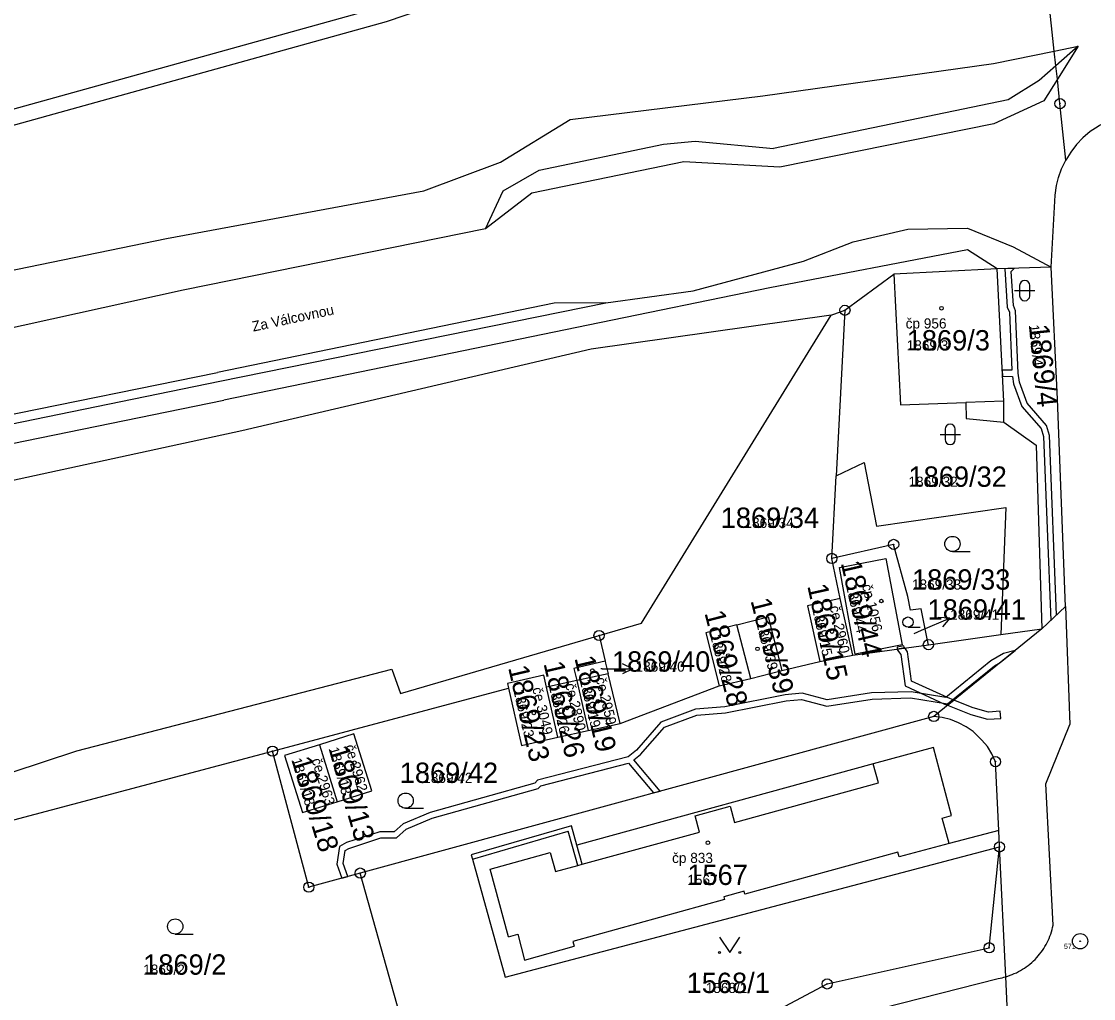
# Model space of a CAD drawing. Extents: x -763628 to -761565, y -976033 to -973833.
# Drawn here: x -763497.3 to -763391.9, y -975413.9 to -975317.9 of the extents above; entities that cross this region are included whole.
import ezdxf

# ---------------------------------------------------------------- set-up
doc = ezdxf.new("R2010")
doc.units = 0
for name, color, linetype in [('KN_cisla parcel 1000', 7, 'Continuous'), ('KN_cisla parcel 500', 7, 'Continuous'), ('KN_cisla parcel znacky', 7, 'Continuous'), ('KN_cisla popisna 500', 7, 'Continuous'), ('KN_hranice parcel', 7, 'Continuous'), ('KN_popisy', 7, 'Continuous'), ('KN_vecna bremena', 7, 'Continuous'), ('KN_vnitrni kresba parcel', 7, 'Continuous'), ('KN_znacky bodu BP', 7, 'Continuous'), ('KN_znacky budov', 7, 'Continuous'), ('KN_znacky kultur', 7, 'Continuous')]:
    doc.layers.add(name, color=color, linetype=linetype)

msp = doc.modelspace()

# ---------------------------------------------------------------- linework, layer by layer
at = {"layer": 'KN_cisla parcel znacky'}
for p, q in [((-763408.78, -975377.71), (-763406.02, -975376.54)), ((-763406.02, -975376.54), (-763407.14, -975376.47)), ((-763406.02, -975376.54), (-763406.74, -975377.39)), ((-763409.51, -975378.03), (-763408.78, -975377.71)), ((-763440.18, -975381.52), (-763440.31, -975381.52)), ((-763440.18, -975381.52), (-763437.18, -975381.52)), ((-763437.18, -975381.52), (-763438.18, -975381.02)), ((-763437.18, -975381.52), (-763438.18, -975382.02))]:
    msp.add_line(p, q, dxfattribs=at)
at = {"layer": 'KN_hranice parcel'}
for p, q in [((-763395.74, -975320.8), (-763406.54, -975221.39)), ((-763396.04, -975342.04), (-763395.64, -975334.94)), ((-763416.32, -975346.27), (-763411.52, -975342.72)), ((-763401.35, -975342.2), (-763411.52, -975342.72)), ((-763396.04, -975342.04), (-763401.35, -975342.2)), ((-763417.68, -975346.76), (-763416.32, -975346.27)), ((-763416.32, -975346.27), (-763417.17, -975362.55)), ((-763417.6, -975370.66), (-763417.17, -975362.55)), ((-763416.8, -975374.61), (-763417.6, -975370.66)), ((-763415.54, -975380.18), (-763416.8, -975374.61)), ((-763425.57, -975382.45), (-763426.93, -975377.18)), ((-763396.96, -975377.59), (-763407.59, -975386.19)), ((-763401, -975378.15), (-763396.96, -975377.59)), ((-763440.49, -975378.23), (-763439.89, -975380.76)), ((-763408.12, -975379.14), (-763401, -975378.15)), ((-763415.54, -975380.18), (-763408.12, -975379.14)), ((-763422.51, -975381.69), (-763418.79, -975380.8)), ((-763418.79, -975380.8), (-763415.54, -975380.18)), ((-763425.57, -975382.45), (-763422.51, -975381.69)), ((-763442.69, -975382.67), (-763445.66, -975383.33)), ((-763439.59, -975382.01), (-763442.69, -975382.67)), ((-763442.69, -975382.67), (-763441.55, -975387.57)), ((-763438.43, -975386.9), (-763439.59, -975382.01)), ((-763428.67, -975383.2), (-763425.57, -975382.45)), ((-763472.59, -975389.6), (-763449.38, -975383.43)), ((-763444.53, -975388.23), (-763445.66, -975383.33)), ((-763438.43, -975386.9), (-763428.67, -975383.2)), ((-763407.59, -975386.19), (-763463.96, -975401.59)), ((-763441.55, -975387.57), (-763438.43, -975386.9)), ((-763444.53, -975388.23), (-763441.55, -975387.57)), ((-763467.98, -975388.97), (-763466.22, -975394.58)), ((-763507.91, -975398.99), (-763472.59, -975389.6)), ((-763401.2, -975397.39), (-763401.52, -975390.64)), ((-763401.12, -975399.02), (-763401.2, -975397.39)), ((-763457.51, -975424.6), (-763463.96, -975401.59))]:
    msp.add_line(p, q, dxfattribs=at)
for points in [[(-763618.69, -975360.14), (-763615.16, -975360.18), (-763588.97, -975359.18), (-763555.83, -975353.79), (-763525.87, -975348.03), (-763483.01, -975339.2), (-763457.72, -975334.54), (-763450.17, -975331.7), (-763443.34, -975327.53), (-763424.39, -975325.19), (-763401.73, -975322.02), (-763395.74, -975320.8)], [(-763394.62, -975331.51), (-763395.18, -975325.96), (-763395.44, -975323.56), (-763395.58, -975322.23), (-763395.74, -975320.8)], [(-763387.77, -975327), (-763388.69, -975327.13), (-763389.59, -975327.36), (-763390.47, -975327.69), (-763391.3, -975328.11), (-763391.43, -975328.19), (-763392.21, -975328.71), (-763392.92, -975329.31), (-763393.56, -975329.98), (-763394.13, -975330.72), (-763394.62, -975331.51)], [(-763395.64, -975334.94), (-763395.52, -975334.02), (-763395.33, -975333.23), (-763395.02, -975332.35), (-763394.62, -975331.51)], [(-763411.52, -975342.72), (-763410.86, -975355.58), (-763404.45, -975355.34), (-763404.39, -975356.92), (-763400.7, -975357.28)], [(-763400.7, -975357.28), (-763400.71, -975355.2), (-763401.35, -975342.2)], [(-763396.96, -975377.59), (-763394.65, -975375.4), (-763395.42, -975355.01), (-763396.04, -975342.04)], [(-763417.68, -975346.76), (-763441.28, -975350.1), (-763475.61, -975358.13), (-763519.86, -975367.71), (-763550.99, -975377.5), (-763566.94, -975381.22)], [(-763440.49, -975378.23), (-763436.31, -975377.01), (-763417.68, -975346.76)], [(-763400.7, -975357.28), (-763397.51, -975359.53), (-763396.96, -975377.59)], [(-763417.17, -975362.55), (-763414.42, -975361.24), (-763413.23, -975367.48), (-763400.51, -975365.66), (-763401, -975378.15)], [(-763408.12, -975379.14), (-763408.23, -975378.58), (-763408.82, -975375.61), (-763409.86, -975375.75), (-763410.14, -975374.42), (-763411.53, -975369.28), (-763417.6, -975370.66)], [(-763415.31, -975380.07), (-763416.87, -975371.54), (-763412.29, -975370.66), (-763410.7, -975379.15), (-763415.31, -975380.07)], [(-763416.8, -975374.61), (-763419.99, -975375.33), (-763418.79, -975380.8)], [(-763426.93, -975377.18), (-763423.86, -975376.39), (-763422.51, -975381.69)], [(-763426.93, -975377.18), (-763430, -975377.96), (-763428.67, -975383.2)], [(-763565.49, -975410.52), (-763507.94, -975394.88), (-763491.82, -975389.59), (-763460.85, -975381.54), (-763460.01, -975383.94), (-763440.49, -975378.23)], [(-763439.89, -975380.76), (-763442.98, -975381.47), (-763442.69, -975382.67)], [(-763439.89, -975380.76), (-763439.84, -975380.96), (-763439.59, -975382.01)], [(-763445.66, -975383.33), (-763445.93, -975382.14), (-763449.49, -975382.96), (-763449.38, -975383.43)], [(-763449.38, -975383.43), (-763448.1, -975389.04), (-763444.53, -975388.23)], [(-763401.52, -975390.64), (-763401.88, -975389.88), (-763402.32, -975389.16), (-763402.85, -975388.51), (-763403.45, -975387.92), (-763403.72, -975387.69), (-763404.41, -975387.21), (-763405.15, -975386.82), (-763405.94, -975386.51), (-763406.76, -975386.3), (-763407.59, -975386.19)], [(-763466.22, -975394.58), (-763462.82, -975393.51), (-763464.58, -975387.9), (-763467.98, -975388.97)], [(-763467.98, -975388.97), (-763471.4, -975390.04), (-763469.64, -975395.65), (-763466.22, -975394.58)], [(-763401.2, -975397.39), (-763406.07, -975398.68), (-763406.75, -975396.19), (-763405.83, -975395.94), (-763407.61, -975389.23), (-763413.54, -975390.86), (-763442.68, -975398.86), (-763443.21, -975396.93), (-763453.05, -975399.79), (-763452.93, -975400.22), (-763449.72, -975411.82), (-763401.12, -975399.02)], [(-763463.96, -975401.59), (-763469.02, -975402.98), (-763472.59, -975389.6)], [(-763457.51, -975424.6), (-763438.21, -975419.22), (-763422.68, -975414.94), (-763418.07, -975412.49), (-763402.15, -975408.93), (-763401.12, -975399.02)], [(-763400.35, -975415.36), (-763400.52, -975411.78), (-763401.12, -975399.02)]]:
    msp.add_lwpolyline(points, dxfattribs=at)
at = {"layer": 'KN_vecna bremena'}
msp.add_lwpolyline([(-763461.82, -975316.45), (-763506.44, -975328.83), (-763532.18, -975332.94), (-763561.08, -975337.47), (-763572.23, -975339.27), (-763580.74, -975340.36), (-763599.64, -975340.67), (-763603.91, -975339.63), (-763612.85, -975340.54), (-763614.87, -975340.41), (-763615.16, -975341.9), (-763612.83, -975342.04), (-763604.01, -975341.15), (-763599.8, -975342.17), (-763580.64, -975341.86), (-763572.01, -975340.75), (-763560.84, -975338.95), (-763531.94, -975334.42), (-763506.12, -975330.29), (-763461.38, -975317.89), (-763452, -975314.67)], dxfattribs=at)
for points in [[(-763400.59, -975342.18), (-763400.36, -975345.95), (-763400.15, -975346.45), (-763399.9, -975352.16), (-763400.86, -975352.15), (-763400.83, -975352.75), (-763399.85, -975352.77), (-763399.75, -975353.49), (-763398.92, -975355.73), (-763397.04, -975357.88), (-763396.8, -975358.69), (-763396.09, -975376.77), (-763395.51, -975376.22), (-763396.2, -975358.59), (-763396.5, -975357.58), (-763398.4, -975355.41), (-763399.17, -975353.35), (-763399.29, -975352.44), (-763399.55, -975346.31), (-763399.76, -975345.81), (-763399.97, -975342.46), (-763399.7, -975342.15)], [(-763437.64, -975390.16), (-763446.53, -975392.47), (-763446.79, -975392.74), (-763457.08, -975395.63), (-763459.76, -975396.76), (-763460.63, -975397.53), (-763462.05, -975397.53), (-763465.33, -975398.6), (-763465.99, -975398.99), (-763466.26, -975400.71), (-763465.78, -975402.09), (-763465.2, -975401.93), (-763465.64, -975400.65), (-763465.45, -975399.37), (-763465.09, -975399.16), (-763461.95, -975398.13), (-763460.41, -975398.13), (-763459.44, -975397.28), (-763456.88, -975396.19), (-763446.47, -975393.28), (-763446.21, -975393.01), (-763437.61, -975390.77), (-763435.13, -975393.71), (-763434.49, -975393.54), (-763437.07, -975390.47), (-763436.4, -975389.95), (-763434.06, -975387.25), (-763430.87, -975386.07), (-763428.05, -975385.85), (-763422.1, -975384.67), (-763420.58, -975384.52), (-763418.11, -975385.19), (-763413.64, -975384.48), (-763409.86, -975384.37), (-763406.23, -975384.96), (-763401.63, -975381.23), (-763401.05, -975380.9), (-763399.58, -975379.71), (-763400.72, -975380.02), (-763401.97, -975380.73), (-763406.39, -975384.32), (-763409.82, -975383.77), (-763413.7, -975383.88), (-763418.07, -975384.57), (-763420.52, -975383.92), (-763422.18, -975384.07), (-763428.13, -975385.25), (-763431.01, -975385.47), (-763434.42, -975386.75), (-763436.82, -975389.51)], [(-763411.17, -975379.57), (-763410.43, -975379.46), (-763410.49, -975379.39), (-763410.52, -975379.25), (-763411.2, -975379.39)], [(-763406.23, -975385.09), (-763405.61, -975384.59), (-763406.24, -975384.34), (-763409.77, -975382.72), (-763410.16, -975379.83), (-763410.43, -975379.46), (-763411.17, -975379.57), (-763411.15, -975379.69), (-763410.82, -975380.11), (-763410.41, -975383.2), (-763406.52, -975384.98)], [(-763405.61, -975384.59), (-763406.23, -975385.09), (-763403.95, -975386), (-763402.29, -975386.46), (-763401.01, -975386.39), (-763401.05, -975385.69), (-763402.21, -975385.76), (-763403.73, -975385.34)]]:
    msp.add_lwpolyline(points, close=True, dxfattribs=at)
at = {"layer": 'KN_vnitrni kresba parcel'}
for p, q in [((-763395.74, -975320.8), (-763393.41, -975320.32)), ((-763393.41, -975320.32), (-763395.58, -975322.23)), ((-763393.41, -975320.32), (-763395.44, -975323.56)), ((-763395.58, -975322.23), (-763397.23, -975323.67)), ((-763397.23, -975323.67), (-763400.26, -975325.58)), ((-763395.44, -975323.56), (-763396.77, -975325.69)), ((-763400.26, -975325.58), (-763423.33, -975330.36)), ((-763396.77, -975325.69), (-763401.67, -975327.93)), ((-763401.67, -975327.93), (-763422.71, -975332.21)), ((-763446.38, -975332.49), (-763434.16, -975329.95)), ((-763434.16, -975329.95), (-763431.03, -975329.66)), ((-763431.03, -975329.66), (-763423.33, -975330.36)), ((-763432.14, -975331.67), (-763447.11, -975334.77)), ((-763422.71, -975332.21), (-763432.14, -975331.67)), ((-763449.93, -975334.54), (-763446.38, -975332.49)), ((-763451.66, -975338.27), (-763449.93, -975334.54)), ((-763447.11, -975334.77), (-763451.66, -975338.27)), ((-763451.66, -975338.27), (-763481.38, -975344.3)), ((-763415.52, -975339.55), (-763410.13, -975338.31)), ((-763410.13, -975338.31), (-763404.26, -975338.2)), ((-763404.26, -975338.2), (-763399.79, -975340.04)), ((-763420.39, -975341.45), (-763415.52, -975339.55)), ((-763404.28, -975340.33), (-763423.69, -975344.05)), ((-763401.35, -975342.2), (-763404.28, -975340.33)), ((-763399.79, -975340.04), (-763396.04, -975342.04)), ((-763431.25, -975344.36), (-763420.39, -975341.45)), ((-763481.38, -975344.3), (-763524.05, -975353.67)), ((-763423.69, -975344.05), (-763441.55, -975347.73)), ((-763439.81, -975345.55), (-763431.25, -975344.36)), ((-763444.91, -975345.57), (-763478.01, -975352.37)), ((-763477.75, -975353.25), (-763439.81, -975345.55)), ((-763439.81, -975345.55), (-763444.91, -975345.57)), ((-763441.55, -975347.73), (-763477.37, -975355.12)), ((-763521.91, -975361.31), (-763478.01, -975352.37)), ((-763521.6, -975362.23), (-763477.75, -975353.25)), ((-763520.97, -975364.01), (-763477.37, -975355.12)), ((-763400.71, -975355.2), (-763404.45, -975355.34)), ((-763394.65, -975375.4), (-763394.2, -975386.98)), ((-763396.56, -975392.81), (-763394.2, -975386.98)), ((-763413.02, -975392.72), (-763413.54, -975390.86)), ((-763427.17, -975396.62), (-763413.02, -975392.72)), ((-763395.86, -975406.71), (-763396.56, -975392.81)), ((-763431.04, -975395.96), (-763427.61, -975395.02)), ((-763427.61, -975395.02), (-763427.17, -975396.62)), ((-763430.6, -975397.56), (-763431.04, -975395.96)), ((-763452.93, -975400.22), (-763443.51, -975397.48)), ((-763443.1, -975398.98), (-763443.51, -975397.48)), ((-763442.16, -975400.73), (-763430.6, -975397.56)), ((-763406.07, -975398.68), (-763411, -975400)), ((-763451.2, -975401.2), (-763445.28, -975399.58)), ((-763445.28, -975399.58), (-763444.77, -975401.45)), ((-763442.59, -975400.85), (-763443.1, -975398.98)), ((-763442.16, -975400.73), (-763442.68, -975398.86)), ((-763411.13, -975399.53), (-763426.15, -975403.65)), ((-763411, -975400), (-763411.13, -975399.53)), ((-763444.77, -975401.45), (-763442.59, -975400.85)), ((-763442.59, -975400.85), (-763442.16, -975400.73)), ((-763449.38, -975407.85), (-763451.2, -975401.2)), ((-763426.22, -975403.38), (-763428.23, -975403.93)), ((-763428.23, -975403.93), (-763428.16, -975404.2)), ((-763426.15, -975403.65), (-763426.22, -975403.38)), ((-763428.16, -975404.2), (-763443.07, -975408.3)), ((-763449.38, -975407.85), (-763448.48, -975407.61)), ((-763448.48, -975407.61), (-763447.82, -975410.14)), ((-763447.82, -975410.14), (-763442.94, -975408.77)), ((-763443.07, -975408.3), (-763442.94, -975408.77)), ((-763457.09, -975426.1), (-763401.25, -975411.95))]:
    msp.add_line(p, q, dxfattribs=at)
for points in [[(-763400.52, -975411.78), (-763400.3, -975411.71), (-763400.09, -975411.64), (-763399.88, -975411.56), (-763399.67, -975411.47), (-763399.46, -975411.38), (-763399.26, -975411.28), (-763399.06, -975411.17), (-763398.87, -975411.05), (-763398.68, -975410.93), (-763398.49, -975410.8), (-763398.31, -975410.67), (-763398.13, -975410.53), (-763397.96, -975410.38), (-763397.79, -975410.23), (-763397.63, -975410.07), (-763397.47, -975409.9), (-763397.32, -975409.73), (-763397.18, -975409.56), (-763397.04, -975409.38), (-763396.91, -975409.2), (-763396.78, -975409.01), (-763396.66, -975408.82), (-763396.55, -975408.62), (-763396.45, -975408.42), (-763396.35, -975408.22), (-763396.26, -975408.01), (-763396.17, -975407.8), (-763396.09, -975407.58), (-763396.02, -975407.37), (-763395.96, -975407.15), (-763395.91, -975406.93), (-763395.86, -975406.71)], [(-763401.25, -975411.95), (-763401.07, -975411.92), (-763400.88, -975411.88), (-763400.7, -975411.83), (-763400.52, -975411.78)]]:
    msp.add_lwpolyline(points, dxfattribs=at)
at = {"layer": 'KN_znacky bodu BP'}
for centre, radius in [((-763395.18, -975325.96), 0.5), ((-763395.18, -975325.96), 0.0303), ((-763416.32, -975346.27), 0.5), ((-763416.32, -975346.27), 0.0303), ((-763411.53, -975369.28), 0.5), ((-763411.53, -975369.28), 0.0303), ((-763417.6, -975370.66), 0.5), ((-763417.6, -975370.66), 0.0303), ((-763440.49, -975378.23), 0.5), ((-763440.49, -975378.23), 0.0303), ((-763408.12, -975379.14), 0.5), ((-763408.12, -975379.14), 0.0303), ((-763407.59, -975386.19), 0.5), ((-763407.59, -975386.19), 0.0303), ((-763472.59, -975389.6), 0.5), ((-763472.59, -975389.6), 0.0303), ((-763401.52, -975390.64), 0.5), ((-763401.52, -975390.64), 0.0303), ((-763401.12, -975399.02), 0.5), ((-763401.12, -975399.02), 0.0303), ((-763463.96, -975401.59), 0.5), ((-763463.96, -975401.59), 0.0303), ((-763469.02, -975402.98), 0.5), ((-763469.02, -975402.98), 0.0303), ((-763393.2, -975408.29), 0.75), ((-763393.2, -975408.29), 0.03), ((-763402.15, -975408.93), 0.5), ((-763402.15, -975408.93), 0.0303), ((-763418.07, -975412.49), 0.5), ((-763418.07, -975412.49), 0.0303)]:
    msp.add_circle(centre, radius, dxfattribs=at)
at = {"layer": 'KN_znacky budov'}
for centre in [(-763406.83, -975346.07), (-763412.74, -975374.85), (-763417.59, -975377.85), (-763424.91, -975379.55), (-763427.79, -975380.2), (-763441.15, -975381.68), (-763440.61, -975384.71), (-763446.9, -975385.85), (-763443.64, -975385.36), (-763464.53, -975390.73), (-763468.18, -975391.98), (-763429.79, -975398.61)]:
    msp.add_circle(centre, 0.175, dxfattribs=at)
at = {"layer": 'KN_znacky kultur'}
for p, q in [((-763399.15, -975343.84), (-763399.15, -975344.84)), ((-763398.15, -975344.84), (-763398.15, -975343.84)), ((-763399.65, -975344.34), (-763397.65, -975344.34)), ((-763406.97, -975358.47), (-763404.97, -975358.47)), ((-763406.47, -975357.97), (-763406.47, -975358.97)), ((-763405.47, -975358.97), (-763405.47, -975357.97)), ((-763405.75, -975369.99), (-763404, -975369.99)), ((-763410.11, -975377.42), (-763408.94, -975377.42)), ((-763459.5, -975395.22), (-763457.75, -975395.22)), ((-763482.15, -975407.59), (-763480.4, -975407.59))]:
    msp.add_line(p, q, dxfattribs=at)
msp.add_lwpolyline([(-763428.65, -975407.89), (-763427.65, -975409.39), (-763426.65, -975407.89)], dxfattribs=at)
for centre, radius in [((-763405.75, -975369.24), 0.75), ((-763410.12, -975376.92), 0.502), ((-763459.5, -975394.47), 0.75), ((-763482.15, -975406.84), 0.75), ((-763428.65, -975409.39), 0.1), ((-763426.65, -975409.39), 0.1)]:
    msp.add_circle(centre, radius, dxfattribs=at)
for centre, start, end in [((-763398.65, -975343.84), 0, 180), ((-763398.65, -975344.84), 180, 359.9879), ((-763405.97, -975357.97), 0, 180), ((-763405.97, -975358.97), 180, 359.9879)]:
    msp.add_arc(centre, 0.5, start, end, dxfattribs=at)

# ---------------------------------------------------------------- texts
at = {"layer": 'KN_cisla parcel 1000'}
for s, p in [('1869/3', (-763410.25, -975350.22)), ('1869/32', (-763410.07, -975363.62)), ('1869/34', (-763428.53, -975367.66)), ('1869/33', (-763409.73, -975373.73)), ('1869/41', (-763408.2, -975376.68)), ('1869/40', (-763439.22, -975381.79)), ('1869/42', (-763460.08, -975392.73)), ('1567', (-763431.81, -975402.76)), ('1869/2', (-763485.3, -975411.58)), ('1568/1', (-763431.88, -975413.38))]:
    msp.add_text(s, height=2, dxfattribs=at).set_placement(p)
for s, rotation, p in [('1869/4', 276, (-763398.25, -975347.73)), ('1869/44', 283, (-763416.74, -975371.1)), ('1869/15', 282.3734, (-763420.03, -975373.36)), ('1869/39', 284.2903, (-763425.61, -975374.81)), ('1869/28', 284.2419, (-763430.14, -975376.02)), ('1869/26', 283.0971, (-763445.96, -975380.99)), ('1869/19', 283.345, (-763442.92, -975380.45)), ('1869/23', 283.1726, (-763449.44, -975381.39)), ('1869/13', 286, (-763467.09, -975389.35)), ('1869/18', 287, (-763470.75, -975390.45))]:
    msp.add_text(s, height=2, rotation=rotation, dxfattribs=at).set_placement(p)
at = {"layer": 'KN_cisla parcel 500'}
for s, rotation, p in [('1869/4', 276, (-763398.25, -975347.73)), ('1869/44', 283, (-763416.22, -975373.37)), ('1869/15', 282.3734, (-763419.54, -975375.62)), ('1869/39', 284.2903, (-763425.04, -975377.04)), ('1869/28', 284.2419, (-763429.57, -975378.26)), ('1869/19', 283.345, (-763442.39, -975382.68)), ('1869/23', 283.1726, (-763448.91, -975383.65)), ('1869/26', 283.0971, (-763445.43, -975383.24)), ('1869/13', 286, (-763467.09, -975389.35)), ('1869/18', 287, (-763470.75, -975390.45))]:
    msp.add_text(s, height=1, rotation=rotation, dxfattribs=at).set_placement(p)
for s, p in [('1869/3', (-763410.25, -975350.22)), ('1869/32', (-763410.07, -975363.62)), ('1869/34', (-763426.19, -975367.66)), ('1869/33', (-763409.73, -975373.73)), ('1869/41', (-763405.98, -975376.68)), ('1869/40', (-763436.9, -975381.79)), ('1869/42', (-763457.77, -975392.73)), ('1567', (-763431.81, -975402.76)), ('1869/2', (-763485.3, -975411.58)), ('1568/1', (-763430, -975413.38))]:
    msp.add_text(s, height=1, dxfattribs=at).set_placement(p)
at = {"layer": 'KN_cisla popisna 500'}
for s, p in [('čp 956', (-763410.35, -975348.06)), ('čp 833', (-763433.31, -975400.6))]:
    msp.add_text(s, height=1, dxfattribs=at).set_placement(p)
for s, rotation, p in [('čp 1056', 283, (-763414.65, -975373.31)), ('če 2960', 282.3734, (-763417.82, -975375.42)), ('če 2890', 283.0971, (-763443.81, -975383.05)), ('če 2959', 283.345, (-763440.82, -975382.47)), ('če 3049', 283.1726, (-763447.06, -975383.44)), ('če 2962', 286, (-763465.48, -975389.11)), ('če 2963', 287, (-763468.76, -975390.46))]:
    msp.add_text(s, height=1, rotation=rotation, dxfattribs=at).set_placement(p)
at = {"layer": 'KN_popisy'}
msp.add_text('Za Válcovnou', height=1, rotation=12, dxfattribs=at).set_placement((-763474.48, -975348.37))
at = {"layer": 'KN_znacky bodu BP'}
msp.add_text('571', height=0.5, dxfattribs=at).set_placement((-763394.79, -975409.04))

doc.saveas('drawing.dxf')
